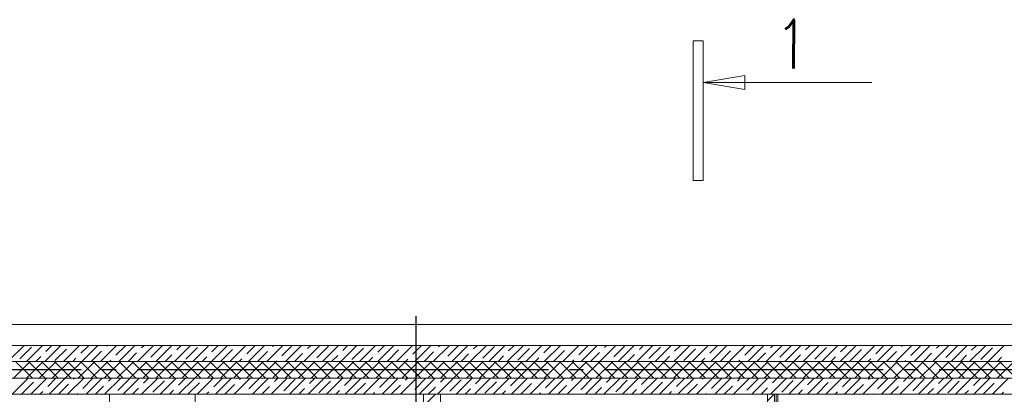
# Model space of a CAD drawing. Header units: millimetres. Extents: x 53645 to 137188, y 78097 to 135542.
# Tile 266 of 288: x 114836 to 121895, y 131646 to 134327. Entities that reach past the tile are written whole.
import ezdxf

# ---------------------------------------------------------------- set-up
doc = ezdxf.new("R2010")
doc.units = ezdxf.units.MM
doc.linetypes.add('CONTI', pattern=[0])
doc.linetypes.add('GOST2.303 5', pattern=[24, 20, -1.5, 1, -1.5])
doc.layers.add('axis_dim', color=40, linetype='CONTI')
for name, color, linetype, lineweight in [('furniture', 36, 'Continuous', 0), ('mark', 4, 'Continuous', 15), ('stair1', 7, 'Continuous', 15), ('Wall2', 40, 'Continuous', 5)]:
    doc.layers.add(name, color=color, linetype=linetype, lineweight=lineweight)
doc.styles.add('GOST 2.304', font='CS_Gost2304.shx', dxfattribs={"width": 0.8, "oblique": 15})

msp = doc.modelspace()

# ---------------------------------------------------------------- linework, layer by layer
at = {"layer": 'axis_dim', "linetype": 'GOST2.303 5', "lineweight": 25, "ltscale": 100}
for points in [[(117677.3, 132206), (117677.3, 131821.4)], [(117677.3, 131821.4), (113177.3, 131821.4)], [(123427.3, 131821.4), (117677.3, 131821.4)], [(117677.3, 131821.4), (117677.3, 128221.4)]]:
    msp.add_lwpolyline(points, dxfattribs=at)
at = {"layer": 'furniture'}
for points in [[(115480.4, 131046.4), (115480.4, 131646.4)], [(116095.3, 131046.4), (116095.3, 131646.4)]]:
    msp.add_lwpolyline(points, dxfattribs=at)
at = {"layer": 'mark', "linetype": 'Continuous', "ltscale": 100}
for p, q in [((119734.9, 134176.9), (119664.9, 134176.9)), ((119664.9, 134176.9), (119664.9, 133176.9)), ((119734.9, 133176.9), (119734.9, 134176.9)), ((119734.9, 133876.9), (120035.4, 133927.2)), ((120035.4, 133927.2), (120035.4, 133826.6)), ((120035.4, 133826.6), (119734.9, 133876.9)), ((119664.9, 133176.9), (119734.9, 133176.9))]:
    msp.add_line(p, q, dxfattribs=at)
msp.add_lwpolyline([(119734.9, 133876.9), (120944.6, 133876.9)], dxfattribs=at)
at = {"layer": 'stair1', "ltscale": 75}
msp.add_lwpolyline([(113102.3, 132146.4), (124677.5, 132146.4)], dxfattribs=at)
at = {"layer": 'Wall2', "ltscale": 100}
for points in [[(122702.3, 131996.4), (113102.3, 131996.4)], [(114752.2, 131881.4), (114867.2, 131996.4)], [(114884.8, 131881.4), (114999.8, 131996.4)], [(115017.4, 131881.4), (115132.4, 131996.4)], [(115023.1, 131953.3), (115066.1, 131996.4)], [(115150, 131881.4), (115265, 131996.4)], [(115274.3, 131939.4), (115331.3, 131996.4)], [(115282.6, 131881.4), (115397.6, 131996.4)], [(115415.2, 131881.4), (115530.2, 131996.4)], [(115459.3, 131991.8), (115463.9, 131996.4)], [(115525.5, 131925.5), (115596.4, 131996.4)], [(115547.7, 131881.4), (115662.7, 131996.4)], [(115680.3, 131881.4), (115795.3, 131996.4)], [(115710.5, 131977.8), (115729, 131996.4)], [(115812.9, 131881.4), (115927.9, 131996.4)], [(115945.5, 131881.4), (116060.5, 131996.4)], [(115961.7, 131963.9), (115994.2, 131996.4)], [(116078.1, 131881.4), (116193.1, 131996.4)], [(116210.7, 131881.4), (116325.7, 131996.4)], [(116213, 131950), (116259.4, 131996.4)], [(116343.2, 131881.4), (116458.2, 131996.4)], [(116464.2, 131936.1), (116524.5, 131996.4)], [(116475.8, 131881.4), (116590.8, 131996.4)], [(116608.4, 131881.4), (116723.4, 131996.4)], [(116649.2, 131988.5), (116657.1, 131996.4)], [(116715.5, 131922.2), (116789.7, 131996.4)], [(116741, 131881.4), (116856, 131996.4)], [(116873.6, 131881.4), (116988.6, 131996.4)], [(116900.4, 131974.5), (116922.3, 131996.4)], [(117006.1, 131881.4), (117121.1, 131996.4)], [(117138.7, 131881.4), (117253.7, 131996.4)], [(117151.7, 131960.6), (117187.4, 131996.4)], [(117271.3, 131881.4), (117386.3, 131996.4)], [(117402.9, 131946.7), (117452.6, 131996.4)], [(117403.9, 131881.4), (117518.9, 131996.4)], [(117536.5, 131881.4), (117651.5, 131996.4)], [(117654.2, 131932.8), (117717.8, 131996.4)], [(117669.1, 131881.4), (117784.1, 131996.4)], [(117801.6, 131881.4), (117916.6, 131996.4)], [(117839.1, 131985.1), (117850.3, 131996.4)], [(117905.4, 131918.8), (117982.9, 131996.4)], [(117934.2, 131881.4), (118049.2, 131996.4)], [(118066.8, 131881.4), (118181.8, 131996.4)], [(118090.4, 131971.2), (118115.5, 131996.4)], [(118199.4, 131881.4), (118314.4, 131996.4)], [(118332, 131881.4), (118447, 131996.4)], [(118341.6, 131957.3), (118380.7, 131996.4)], [(118464.6, 131881.4), (118579.6, 131996.4)], [(118592.8, 131943.4), (118645.8, 131996.4)], [(118597.1, 131881.4), (118712.1, 131996.4)], [(118729.7, 131881.4), (118844.7, 131996.4)], [(118777.8, 131995.7), (118778.4, 131996.4)], [(118844.1, 131929.5), (118911, 131996.4)], [(118862.3, 131881.4), (118977.3, 131996.4)], [(118994.9, 131881.4), (119109.9, 131996.4)], [(119029, 131981.8), (119043.6, 131996.4)], [(119095.3, 131915.5), (119176.2, 131996.4)], [(119127.5, 131881.4), (119242.5, 131996.4)], [(119260, 131881.4), (119375, 131996.4)], [(119280.3, 131967.9), (119308.8, 131996.4)], [(119392.6, 131881.4), (119507.6, 131996.4)], [(119525.2, 131881.4), (119640.2, 131996.4)], [(119531.5, 131954), (119573.9, 131996.4)], [(119657.8, 131881.4), (119772.8, 131996.4)], [(119782.8, 131940.1), (119839.1, 131996.4)], [(119790.4, 131881.4), (119905.4, 131996.4)], [(119923, 131881.4), (120038, 131996.4)], [(119967.7, 131992.4), (119971.7, 131996.4)], [(120034, 131926.1), (120104.3, 131996.4)], [(120055.5, 131881.4), (120170.5, 131996.4)], [(120188.1, 131881.4), (120303.1, 131996.4)], [(120219, 131978.5), (120236.8, 131996.4)], [(120320.7, 131881.4), (120435.7, 131996.4)], [(120453.3, 131881.4), (120568.3, 131996.4)], [(120470.2, 131964.6), (120502, 131996.4)], [(120585.9, 131881.4), (120700.9, 131996.4)], [(120718.5, 131881.4), (120833.5, 131996.4)], [(120721.5, 131950.7), (120767.2, 131996.4)], [(120851, 131881.4), (120966, 131996.4)], [(120972.7, 131936.7), (121032.3, 131996.4)], [(120983.6, 131881.4), (121098.6, 131996.4)], [(121116.2, 131881.4), (121231.2, 131996.4)], [(121157.6, 131989.1), (121164.9, 131996.4)], [(121223.9, 131922.8), (121297.5, 131996.4)], [(121248.8, 131881.4), (121363.8, 131996.4)], [(121381.4, 131881.4), (121496.4, 131996.4)], [(121408.9, 131975.2), (121430.1, 131996.4)], [(121514, 131881.4), (121629, 131996.4)], [(121646.5, 131881.4), (121761.5, 131996.4)], [(121660.1, 131961.3), (121695.2, 131996.4)], [(121779.1, 131881.4), (121894.1, 131996.4)], [(114838.1, 131901), (114921, 131983.8)], [(115089.3, 131887), (115172.2, 131969.9)], [(115348.9, 131881.4), (115423.5, 131956)], [(115614, 131881.4), (115674.7, 131942.1)], [(115776.8, 131911.6), (115859.7, 131994.4)], [(115879.2, 131881.4), (115925.9, 131928.1)], [(116028, 131897.6), (116110.9, 131980.5)], [(116279.3, 131883.7), (116362.1, 131966.6)], [(116542.1, 131881.4), (116613.4, 131952.7)], [(116807.3, 131881.4), (116864.6, 131938.7)], [(116966.7, 131908.2), (117049.6, 131991.1)], [(117072.4, 131881.4), (117115.9, 131924.8)], [(117218, 131894.3), (117300.8, 131977.2)], [(117470.2, 131881.4), (117552.1, 131963.3)], [(117735.3, 131881.4), (117803.3, 131949.3)], [(118000.5, 131881.4), (118054.6, 131935.4)], [(118156.6, 131904.9), (118239.5, 131987.8)], [(118407.9, 131891), (118490.8, 131973.9)], [(118663.4, 131881.4), (118742, 131960)], [(118928.6, 131881.4), (118993.2, 131946)], [(119193.8, 131881.4), (119244.5, 131932.1)], [(119346.6, 131901.6), (119429.4, 131984.5)], [(119597.8, 131887.7), (119680.7, 131970.6)], [(119856.7, 131881.4), (119931.9, 131956.6)], [(120121.8, 131881.4), (120183.2, 131942.7)], [(120285.3, 131912.2), (120368.1, 131995.1)], [(120387, 131881.4), (120434.4, 131928.8)], [(120536.5, 131898.3), (120619.4, 131981.2)], [(120787.7, 131884.4), (120870.6, 131967.2)], [(121049.9, 131881.4), (121121.9, 131953.3)], [(121315.1, 131881.4), (121373.1, 131939.4)], [(121475.2, 131908.9), (121558, 131991.8)], [(121580.2, 131881.4), (121624.3, 131925.5)], [(121726.4, 131895), (121809.3, 131977.8)], [(113217.3, 131881.4), (122702.3, 131881.4)], [(113217.3, 131881.4), (122702.3, 131881.4)], [(114791.3, 131761.4), (114911.3, 131881.4)], [(114927.3, 131761.4), (114807.3, 131881.4)], [(114884.1, 131761.4), (115004.1, 131881.4)], [(115020.1, 131761.4), (114900.1, 131881.4)], [(114951.1, 131881.4), (114987.3, 131917.5)], [(114977, 131761.4), (115097, 131881.4)], [(115112.9, 131761.4), (114992.9, 131881.4)], [(115069.8, 131761.4), (115189.8, 131881.4)], [(115205.7, 131761.4), (115085.7, 131881.4)], [(115162.6, 131761.4), (115282.6, 131881.4)], [(115298.5, 131761.4), (115178.5, 131881.4)], [(115216.3, 131881.4), (115238.5, 131903.6)], [(115255.4, 131761.4), (115375.4, 131881.4)], [(115391.3, 131761.4), (115271.3, 131881.4)], [(115348.2, 131761.4), (115468.2, 131881.4)], [(115484.1, 131761.4), (115364.1, 131881.4)], [(115441, 131761.4), (115561, 131881.4)], [(115576.9, 131761.4), (115456.9, 131881.4)], [(115481.4, 131881.4), (115489.7, 131889.7)], [(115533.8, 131761.4), (115653.8, 131881.4)], [(115669.8, 131761.4), (115549.8, 131881.4)], [(115626.6, 131761.4), (115746.6, 131881.4)], [(115762.6, 131761.4), (115642.6, 131881.4)], [(115719.4, 131761.4), (115839.4, 131881.4)], [(115855.4, 131761.4), (115735.4, 131881.4)], [(115812.2, 131761.4), (115932.2, 131881.4)], [(115948.2, 131761.4), (115828.2, 131881.4)], [(115905, 131761.4), (116025, 131881.4)], [(116041, 131761.4), (115921, 131881.4)], [(115997.8, 131761.4), (116117.8, 131881.4)], [(116133.8, 131761.4), (116013.8, 131881.4)], [(116090.7, 131761.4), (116210.7, 131881.4)], [(116226.6, 131761.4), (116106.6, 131881.4)], [(116144.4, 131881.4), (116177.2, 131914.2)], [(116183.5, 131761.4), (116303.5, 131881.4)], [(116319.4, 131761.4), (116199.4, 131881.4)], [(116276.3, 131761.4), (116396.3, 131881.4)], [(116412.2, 131761.4), (116292.2, 131881.4)], [(116369.1, 131761.4), (116489.1, 131881.4)], [(116505, 131761.4), (116385, 131881.4)], [(116409.5, 131881.4), (116428.4, 131900.3)], [(116461.9, 131761.4), (116581.9, 131881.4)], [(116597.8, 131761.4), (116477.8, 131881.4)], [(116554.7, 131761.4), (116674.7, 131881.4)], [(116690.6, 131761.4), (116570.6, 131881.4)], [(116647.5, 131761.4), (116767.5, 131881.4)], [(116783.4, 131761.4), (116663.4, 131881.4)], [(116674.7, 131881.4), (116679.7, 131886.4)], [(116740.3, 131761.4), (116860.3, 131881.4)], [(116876.3, 131761.4), (116756.3, 131881.4)], [(116833.1, 131761.4), (116953.1, 131881.4)], [(116969.1, 131761.4), (116849.1, 131881.4)], [(116925.9, 131761.4), (117045.9, 131881.4)], [(117061.9, 131761.4), (116941.9, 131881.4)], [(117018.7, 131761.4), (117138.7, 131881.4)], [(117154.7, 131761.4), (117034.7, 131881.4)], [(117111.5, 131761.4), (117231.5, 131881.4)], [(117247.5, 131761.4), (117127.5, 131881.4)], [(117204.3, 131761.4), (117324.3, 131881.4)], [(117340.3, 131761.4), (117220.3, 131881.4)], [(117297.2, 131761.4), (117417.2, 131881.4)], [(117433.1, 131761.4), (117313.1, 131881.4)], [(117337.6, 131881.4), (117367.1, 131910.9)], [(117390, 131761.4), (117510, 131881.4)], [(117525.9, 131761.4), (117405.9, 131881.4)], [(117482.8, 131761.4), (117602.8, 131881.4)], [(117618.7, 131761.4), (117498.7, 131881.4)], [(117575.6, 131761.4), (117695.6, 131881.4)], [(117711.5, 131761.4), (117591.5, 131881.4)], [(117602.8, 131881.4), (117618.4, 131897)], [(117668.4, 131761.4), (117788.4, 131881.4)], [(117804.3, 131761.4), (117684.3, 131881.4)], [(117761.2, 131761.4), (117881.2, 131881.4)], [(117897.1, 131761.4), (117777.1, 131881.4)], [(117854, 131761.4), (117974, 131881.4)], [(117867.9, 131881.4), (117869.6, 131883.1)], [(117989.9, 131761.4), (117869.9, 131881.4)], [(117946.8, 131761.4), (118066.8, 131881.4)], [(118082.8, 131761.4), (117962.8, 131881.4)], [(118039.6, 131761.4), (118159.6, 131881.4)], [(118175.6, 131761.4), (118055.6, 131881.4)], [(118132.4, 131761.4), (118252.4, 131881.4)], [(118268.4, 131761.4), (118148.4, 131881.4)], [(118225.2, 131761.4), (118345.2, 131881.4)], [(118361.2, 131761.4), (118241.2, 131881.4)], [(118265.7, 131881.4), (118305.8, 131921.5)], [(118318, 131761.4), (118438, 131881.4)], [(118454, 131761.4), (118334, 131881.4)], [(118410.8, 131761.4), (118530.8, 131881.4)], [(118546.8, 131761.4), (118426.8, 131881.4)], [(118503.7, 131761.4), (118623.7, 131881.4)], [(118639.6, 131761.4), (118519.6, 131881.4)], [(118530.8, 131881.4), (118557, 131907.6)], [(118596.5, 131761.4), (118716.5, 131881.4)], [(118732.4, 131761.4), (118612.4, 131881.4)], [(118689.3, 131761.4), (118809.3, 131881.4)], [(118825.2, 131761.4), (118705.2, 131881.4)], [(118782.1, 131761.4), (118902.1, 131881.4)], [(118796, 131881.4), (118808.3, 131893.7)], [(118918, 131761.4), (118798, 131881.4)], [(118874.9, 131761.4), (118994.9, 131881.4)], [(119010.8, 131761.4), (118890.8, 131881.4)], [(118967.7, 131761.4), (119087.7, 131881.4)], [(119103.6, 131761.4), (118983.6, 131881.4)], [(119060.5, 131761.4), (119180.5, 131881.4)], [(119196.4, 131761.4), (119076.4, 131881.4)], [(119153.3, 131761.4), (119273.3, 131881.4)], [(119289.3, 131761.4), (119169.3, 131881.4)], [(119246.1, 131761.4), (119366.1, 131881.4)], [(119382.1, 131761.4), (119262.1, 131881.4)], [(119338.9, 131761.4), (119458.9, 131881.4)], [(119474.9, 131761.4), (119354.9, 131881.4)], [(119431.7, 131761.4), (119551.7, 131881.4)], [(119567.7, 131761.4), (119447.7, 131881.4)], [(119458.9, 131881.4), (119495.7, 131918.2)], [(119524.5, 131761.4), (119644.5, 131881.4)], [(119660.5, 131761.4), (119540.5, 131881.4)], [(119617.3, 131761.4), (119737.3, 131881.4)], [(119753.3, 131761.4), (119633.3, 131881.4)], [(119710.2, 131761.4), (119830.2, 131881.4)], [(119724.1, 131881.4), (119747, 131904.3)], [(119846.1, 131761.4), (119726.1, 131881.4)], [(119803, 131761.4), (119923, 131881.4)], [(119938.9, 131761.4), (119818.9, 131881.4)], [(119895.8, 131761.4), (120015.8, 131881.4)], [(120031.7, 131761.4), (119911.7, 131881.4)], [(119988.6, 131761.4), (120108.6, 131881.4)], [(119989.3, 131881.4), (119998.2, 131890.3)], [(120124.5, 131761.4), (120004.5, 131881.4)], [(120081.4, 131761.4), (120201.4, 131881.4)], [(120217.3, 131761.4), (120097.3, 131881.4)], [(120174.2, 131761.4), (120294.2, 131881.4)], [(120310.1, 131761.4), (120190.1, 131881.4)], [(120267, 131761.4), (120387, 131881.4)], [(120403, 131761.4), (120283, 131881.4)], [(120359.8, 131761.4), (120479.8, 131881.4)], [(120495.8, 131761.4), (120375.8, 131881.4)], [(120452.6, 131761.4), (120572.6, 131881.4)], [(120588.6, 131761.4), (120468.6, 131881.4)], [(120545.4, 131761.4), (120665.4, 131881.4)], [(120681.4, 131761.4), (120561.4, 131881.4)], [(120638.2, 131761.4), (120758.2, 131881.4)], [(120652.2, 131881.4), (120685.7, 131914.9)], [(120774.2, 131761.4), (120654.2, 131881.4)], [(120731, 131761.4), (120851, 131881.4)], [(120867, 131761.4), (120747, 131881.4)], [(120823.8, 131761.4), (120943.8, 131881.4)], [(120959.8, 131761.4), (120839.8, 131881.4)], [(120916.7, 131761.4), (121036.7, 131881.4)], [(120917.3, 131881.4), (120936.9, 131901)], [(121052.6, 131761.4), (120932.6, 131881.4)], [(121009.5, 131761.4), (121129.5, 131881.4)], [(121145.4, 131761.4), (121025.4, 131881.4)], [(121102.3, 131761.4), (121222.3, 131881.4)], [(121238.2, 131761.4), (121118.2, 131881.4)], [(121182.5, 131881.4), (121188.1, 131887)], [(121195.1, 131761.4), (121315.1, 131881.4)], [(121331, 131761.4), (121211, 131881.4)], [(121287.9, 131761.4), (121407.9, 131881.4)], [(121423.8, 131761.4), (121303.8, 131881.4)], [(121380.7, 131761.4), (121500.7, 131881.4)], [(121516.6, 131761.4), (121396.6, 131881.4)], [(121473.5, 131761.4), (121593.5, 131881.4)], [(121609.5, 131761.4), (121489.5, 131881.4)], [(121566.3, 131761.4), (121686.3, 131881.4)], [(121702.3, 131761.4), (121582.3, 131881.4)], [(121659.1, 131761.4), (121779.1, 131881.4)], [(121795.1, 131761.4), (121675.1, 131881.4)], [(121751.9, 131761.4), (121871.9, 131881.4)], [(121887.9, 131761.4), (121767.9, 131881.4)], [(121844.7, 131761.4), (121964.7, 131881.4)], [(121845.4, 131881.4), (121875.6, 131911.6)], [(121980.7, 131761.4), (121860.7, 131881.4)], [(122702.3, 131761.4), (113337.3, 131761.4)], [(122702.3, 131761.4), (113337.3, 131761.4)], [(114782.4, 131646.4), (114897.4, 131761.4)], [(114852, 131649.7), (114934.9, 131732.6)], [(114915, 131646.4), (115030, 131761.4)], [(115037, 131702.1), (115096.3, 131761.4)], [(115047.6, 131646.4), (115162.6, 131761.4)], [(115113.9, 131646.4), (115186.1, 131718.6)], [(115180.2, 131646.4), (115295.2, 131761.4)], [(115221.9, 131754.4), (115228.9, 131761.4)], [(115288.2, 131688.2), (115361.4, 131761.4)], [(115312.7, 131646.4), (115427.7, 131761.4)], [(115445.3, 131646.4), (115560.3, 131761.4)], [(115473.2, 131740.5), (115494, 131761.4)], [(115539.5, 131674.2), (115622.3, 131757.1)], [(115577.9, 131646.4), (115692.9, 131761.4)], [(115710.5, 131646.4), (115825.5, 131761.4)], [(115724.4, 131726.6), (115759.2, 131761.4)], [(115790.7, 131660.3), (115873.6, 131743.2)], [(115843.1, 131646.4), (115958.1, 131761.4)], [(115975.7, 131646.4), (116090.7, 131761.4)], [(115975.7, 131712.7), (116024.4, 131761.4)], [(116042, 131646.4), (116124.8, 131729.3)], [(116108.2, 131646.4), (116223.2, 131761.4)], [(116226.9, 131698.8), (116289.5, 131761.4)], [(116240.8, 131646.4), (116355.8, 131761.4)], [(116307.1, 131646.4), (116376.1, 131715.3)], [(116373.4, 131646.4), (116488.4, 131761.4)], [(116411.9, 131751.1), (116422.1, 131761.4)], [(116478.1, 131684.8), (116554.7, 131761.4)], [(116506, 131646.4), (116621, 131761.4)], [(116638.6, 131646.4), (116753.6, 131761.4)], [(116663.1, 131737.2), (116687.3, 131761.4)], [(116729.4, 131670.9), (116812.3, 131753.8)], [(116771.1, 131646.4), (116886.1, 131761.4)], [(116903.7, 131646.4), (117018.7, 131761.4)], [(116914.3, 131723.3), (116952.4, 131761.4)], [(116980.6, 131657), (117063.5, 131739.9)], [(117036.3, 131646.4), (117151.3, 131761.4)], [(117165.6, 131709.4), (117217.6, 131761.4)], [(117168.9, 131646.4), (117283.9, 131761.4)], [(117235.2, 131646.4), (117314.7, 131725.9)], [(117301.5, 131646.4), (117416.5, 131761.4)], [(117416.8, 131695.4), (117482.8, 131761.4)], [(117434.1, 131646.4), (117549.1, 131761.4)], [(117566.6, 131646.4), (117681.6, 131761.4)], [(117601.8, 131747.8), (117615.3, 131761.4)], [(117668.1, 131681.5), (117747.9, 131761.4)], [(117699.2, 131646.4), (117814.2, 131761.4)], [(117831.8, 131646.4), (117946.8, 131761.4)], [(117853, 131733.9), (117880.5, 131761.4)], [(117919.3, 131667.6), (118002.2, 131750.5)], [(117964.4, 131646.4), (118079.4, 131761.4)], [(118097, 131646.4), (118212, 131761.4)], [(118104.3, 131720), (118145.7, 131761.4)], [(118170.6, 131653.7), (118253.4, 131736.5)], [(118229.6, 131646.4), (118344.6, 131761.4)], [(118355.5, 131706.1), (118410.8, 131761.4)], [(118362.1, 131646.4), (118477.1, 131761.4)], [(118428.4, 131646.4), (118504.7, 131722.6)], [(118494.7, 131646.4), (118609.7, 131761.4)], [(118540.5, 131758.4), (118543.4, 131761.4)], [(118606.8, 131692.1), (118676, 131761.4)], [(118627.3, 131646.4), (118742.3, 131761.4)], [(118759.9, 131646.4), (118874.9, 131761.4)], [(118791.7, 131744.5), (118808.6, 131761.4)], [(118858, 131678.2), (118940.9, 131761.1)], [(118892.5, 131646.4), (119007.5, 131761.4)], [(119025, 131646.4), (119140, 131761.4)], [(119043, 131730.6), (119073.8, 131761.4)], [(119109.2, 131664.3), (119192.1, 131747.2)], [(119157.6, 131646.4), (119272.6, 131761.4)], [(119290.2, 131646.4), (119405.2, 131761.4)], [(119294.2, 131716.7), (119338.9, 131761.4)], [(119360.5, 131650.4), (119443.4, 131733.2)], [(119422.8, 131646.4), (119537.8, 131761.4)], [(119545.4, 131702.7), (119604.1, 131761.4)], [(119555.4, 131646.4), (119670.4, 131761.4)], [(119621.7, 131646.4), (119694.6, 131719.3)], [(119688, 131646.4), (119803, 131761.4)], [(119730.4, 131755.1), (119736.7, 131761.4)], [(119796.7, 131688.8), (119869.3, 131761.4)], [(119820.5, 131646.4), (119935.5, 131761.4)], [(119953.1, 131646.4), (120068.1, 131761.4)], [(119981.6, 131741.2), (120001.8, 131761.4)], [(120047.9, 131674.9), (120130.8, 131757.8)], [(120085.7, 131646.4), (120200.7, 131761.4)], [(120218.3, 131646.4), (120333.3, 131761.4)], [(120232.9, 131727.3), (120267, 131761.4)], [(120299.2, 131661), (120382, 131743.8)], [(120350.9, 131646.4), (120465.9, 131761.4)], [(120483.5, 131646.4), (120598.5, 131761.4)], [(120484.1, 131713.3), (120532.2, 131761.4)], [(120550.4, 131647.1), (120633.3, 131729.9)], [(120616, 131646.4), (120731, 131761.4)], [(120735.4, 131699.4), (120797.3, 131761.4)], [(120748.6, 131646.4), (120863.6, 131761.4)], [(120814.9, 131646.4), (120884.5, 131716)], [(120881.2, 131646.4), (120996.2, 131761.4)], [(120920.3, 131751.8), (120929.9, 131761.4)], [(120986.6, 131685.5), (121062.5, 131761.4)], [(121013.8, 131646.4), (121128.8, 131761.4)], [(121146.4, 131646.4), (121261.4, 131761.4)], [(121171.6, 131737.9), (121195.1, 131761.4)], [(121237.9, 131671.6), (121320.7, 131754.4)], [(121279, 131646.4), (121394, 131761.4)], [(121411.5, 131646.4), (121526.5, 131761.4)], [(121422.8, 131724), (121460.2, 131761.4)], [(121489.1, 131657.7), (121572, 131740.5)], [(121544.1, 131646.4), (121659.1, 131761.4)], [(121674.1, 131710), (121725.4, 131761.4)], [(121676.7, 131646.4), (121791.7, 131761.4)], [(121743, 131646.4), (121823.2, 131726.6)], [(121809.3, 131646.4), (121924.3, 131761.4)], [(113452.3, 131646.4), (122702.3, 131646.4)], [(114981.3, 131646.4), (115001.2, 131666.3)], [(115246.4, 131646.4), (115252.4, 131652.4)], [(115379, 131646.4), (115437.4, 131704.7)], [(115644.2, 131646.4), (115688.6, 131690.8)], [(115909.4, 131646.4), (115939.9, 131676.9)], [(116174.5, 131646.4), (116191.1, 131663)], [(116439.7, 131646.4), (116442.4, 131649)], [(116572.3, 131646.4), (116627.3, 131701.4)], [(116837.4, 131646.4), (116878.5, 131687.5)], [(117102.6, 131646.4), (117129.8, 131673.6)], [(117367.8, 131646.4), (117381, 131659.7)], [(117500.3, 131646.4), (117566, 131712)], [(117732.3, 131561.2), (117817.5, 131646.4)], [(117732.3, 131646.4), (117852.3, 131646.4)], [(117732.3, 128396.4), (117732.3, 131646.4)], [(117765.5, 131646.4), (117817.2, 131698.1)], [(117852.3, 131646.4), (117852.3, 128396.4)], [(118030.7, 131646.4), (118068.5, 131684.2)], [(118295.8, 131646.4), (118319.7, 131670.3)], [(118561, 131646.4), (118571, 131656.3)], [(118693.6, 131646.4), (118755.9, 131708.7)], [(118958.8, 131646.4), (119007.2, 131694.8)], [(119223.9, 131646.4), (119258.4, 131680.9)], [(119489.1, 131646.4), (119509.6, 131666.9)], [(119754.3, 131646.4), (119760.9, 131653)], [(119886.8, 131646.4), (119945.8, 131705.4)], [(120152, 131646.4), (120197.1, 131691.5)], [(120196.7, 131499.8), (120196.7, 131646.4)], [(120196.7, 131646.4), (120246.7, 131646.4)], [(120246.7, 131646.4), (120246.7, 130576.4)], [(120246.7, 130576.4), (120246.7, 131646.4)], [(120246.7, 131646.4), (120259.2, 131646.4)], [(120259.2, 131646.4), (120259.2, 130576.4)], [(120259.2, 130576.4), (120259.2, 131646.4)], [(120259.2, 131646.4), (120271.7, 131646.4)], [(120271.7, 131646.4), (120271.7, 130576.4)], [(120417.2, 131646.4), (120448.3, 131677.5)], [(120682.3, 131646.4), (120699.6, 131663.6)], [(120947.5, 131646.4), (120950.8, 131649.7)], [(121080.1, 131646.4), (121135.8, 131702.1)], [(121345.2, 131646.4), (121387, 131688.2)], [(121610.4, 131646.4), (121638.3, 131674.2)], [(121875.6, 131646.4), (121889.5, 131660.3)]]:
    msp.add_lwpolyline(points, dxfattribs=at)
at = {"layer": 'Wall2', "lineweight": 0, "ltscale": 100}
for points in [[(120196.7, 131598.3), (120244.8, 131646.4)], [(120246.7, 131639.2), (120239.5, 131646.4)]]:
    msp.add_lwpolyline(points, dxfattribs=at)

# ---------------------------------------------------------------- texts
at = {"layer": 'mark', "linetype": 'Continuous', "ltscale": 100, "insert": (120251.6, 134326.9), "char_height": 350, "width": 360.064, "attachment_point": 1, "style": 'GOST 2.304'}
msp.add_mtext('\\Fsimplex.shx;\\W0.8000000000;\\Q0.2617993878;\\T1.0000000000;\\o\\l1', dxfattribs=at)

doc.saveas('drawing.dxf')
